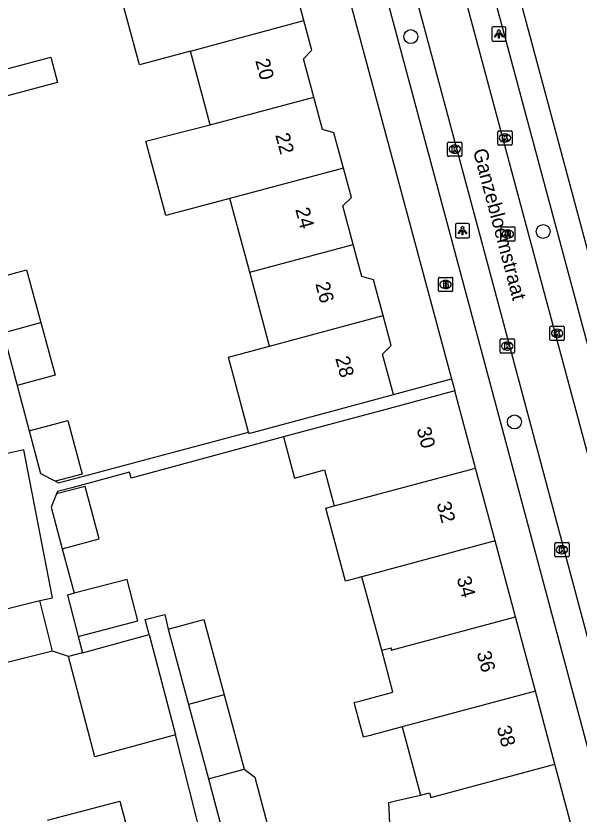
# Model space of a CAD drawing. Extents: x 162542 to 163144, y 380786 to 381511.
# Drawn here: x 162664.6 to 162704.1, y 380901.8 to 380957.7 of the extents above; entities that cross this region are included whole.
import ezdxf

# ---------------------------------------------------------------- set-up
doc = ezdxf.new("R2010")
doc.units = 0
for name, color, linetype in [('IMGEO_Boom', 7, 'Continuous'), ('IMGEO_Brandkraan', 7, 'Continuous'), ('IMGEO_Kolk', 7, 'Continuous'), ('IMGEO_Lichtpunt', 7, 'Continuous'), ('IMGEO_Openbare_ruimte_label', 7, 'Continuous'), ('IMGEO_Pand', 7, 'Continuous'), ('IMGEO_Pand_nummerreeks', 7, 'Continuous'), ('IMGEO_Rijbaan_lokaal_open', 7, 'Continuous'), ('IMGEO_Rioolput', 7, 'Continuous'), ('IMGEO_Voetpad_open', 7, 'Continuous')]:
    doc.layers.add(name, color=color, linetype=linetype)

msp = doc.modelspace()

# ---------------------------------------------------------------- linework, layer by layer
at = {"layer": 'IMGEO_Boom'}
for centre in [(162692.293, 380956.288), (162701.559, 380942.641), (162699.544, 380929.297)]:
    msp.add_circle(centre, 0.489, dxfattribs=at)
at = {"layer": 'IMGEO_Brandkraan'}
for p, q in [((162694.219, 380938.5), (162694.219, 380939.352)), ((162694.294, 380939.426), (162695.146, 380939.426)), ((162694.707, 380939.206), (162694.732, 380939.206)), ((162695.22, 380939.352), (162695.22, 380938.5)), ((162695.146, 380938.426), (162694.294, 380938.426)), ((162694.73, 380938.646), (162694.705, 380938.646))]:
    msp.add_line(p, q, dxfattribs=at)
for points in [[(162694.219, 380938.5), (162694.219, 380939.352)], [(162694.294, 380939.426), (162695.146, 380939.426)], [(162694.567, 380939.126), (162694.567, 380938.726), (162694.78, 380938.726)], [(162694.798, 380939.126), (162694.567, 380939.126)], [(162694.746, 380939.045), (162694.692, 380939.045), (162694.692, 380938.969)], [(162694.692, 380938.969), (162694.745, 380938.969)], [(162694.754, 380938.893), (162694.692, 380938.893), (162694.692, 380938.812)], [(162695.22, 380939.352), (162695.22, 380938.5)], [(162695.146, 380938.426), (162694.294, 380938.426)], [(162694.692, 380938.812), (162694.754, 380938.812)]]:
    msp.add_lwpolyline(points, dxfattribs=at)
for centre, radius, start, end in [((162694.296, 380939.35), 0.0765, 91.552, 178.448), ((162694.296, 380939.35), 0.0765, 91.552, 178.448), ((162694.747, 380939.007), 0.0379, 267.8285, 90.9355), ((162694.755, 380938.852), 0.0404, 269.8759, 90.5077), ((162694.802, 380938.981), 0.145, 59.4692, 91.5367), ((162694.827, 380939.028), 0.0922, 285.5137, 58.1501), ((162694.832, 380938.836), 0.105, 301.3115, 78.989), ((162695.144, 380939.35), 0.0765, 1.552, 88.448), ((162695.144, 380939.35), 0.0765, 1.552, 88.448), ((162694.296, 380938.502), 0.0765, 181.552, 268.448), ((162694.296, 380938.502), 0.0765, 181.552, 268.448), ((162694.786, 380938.977), 0.251, 268.6676, 293.5347), ((162695.144, 380938.502), 0.0765, 271.552, 358.448), ((162695.144, 380938.502), 0.0765, 271.552, 358.448)]:
    msp.add_arc(centre, radius, start, end, dxfattribs=at)
for centre, major_axis, ratio, start_param, end_param in [((162694.706, 380938.926), (-0.387, 0.002), 0.722429, 4.712389, 7.853982), ((162694.731, 380938.926), (-0.39, 0.002), 0.717154, 1.570796, 4.712389)]:
    msp.add_ellipse(centre, major_axis=major_axis, ratio=ratio, start_param=start_param, end_param=end_param, dxfattribs=at)
at = {"layer": 'IMGEO_Kolk'}
for p, q in [((162698.379, 380948.763), (162698.379, 380949.615)), ((162698.454, 380949.689), (162699.306, 380949.689)), ((162699.38, 380949.615), (162699.38, 380948.763)), ((162698.867, 380949.469), (162698.892, 380949.469)), ((162694.868, 380947.977), (162694.868, 380948.829)), ((162694.943, 380948.903), (162695.795, 380948.903)), ((162695.356, 380948.683), (162695.381, 380948.683)), ((162695.869, 380948.829), (162695.869, 380947.977)), ((162699.306, 380948.689), (162698.454, 380948.689)), ((162698.89, 380948.909), (162698.865, 380948.909)), ((162695.795, 380947.903), (162694.943, 380947.903)), ((162695.379, 380948.123), (162695.354, 380948.123)), ((162702.03, 380935.079), (162702.03, 380935.931)), ((162702.105, 380936.005), (162702.957, 380936.005)), ((162702.518, 380935.785), (162702.543, 380935.785)), ((162703.031, 380935.931), (162703.031, 380935.079)), ((162698.544, 380934.189), (162698.544, 380935.041)), ((162698.619, 380935.115), (162699.471, 380935.115)), ((162699.545, 380935.041), (162699.545, 380934.189)), ((162702.957, 380935.005), (162702.105, 380935.005)), ((162702.541, 380935.225), (162702.516, 380935.225)), ((162699.032, 380934.895), (162699.057, 380934.895)), ((162699.471, 380934.115), (162698.619, 380934.115)), ((162699.055, 380934.335), (162699.03, 380934.335)), ((162702.369, 380919.916), (162702.369, 380920.768)), ((162702.444, 380920.842), (162703.296, 380920.842)), ((162702.857, 380920.622), (162702.882, 380920.622)), ((162703.37, 380920.768), (162703.37, 380919.916)), ((162702.88, 380920.062), (162702.855, 380920.062)), ((162703.296, 380919.842), (162702.444, 380919.842))]:
    msp.add_line(p, q, dxfattribs=at)
for points in [[(162698.379, 380948.763), (162698.379, 380949.615)], [(162698.454, 380949.689), (162699.306, 380949.689)], [(162699.38, 380949.615), (162699.38, 380948.763)], [(162698.7, 380949.389), (162698.823, 380949.389), (162698.823, 380949.238), (162698.953, 380949.389), (162699.117, 380949.389), (162698.971, 380949.238), (162699.124, 380948.989), (162698.972, 380948.989), (162698.887, 380949.153), (162698.823, 380949.086), (162698.823, 380948.989), (162698.7, 380948.989), (162698.7, 380949.389)], [(162694.868, 380947.977), (162694.868, 380948.829)], [(162694.943, 380948.903), (162695.795, 380948.903)], [(162695.189, 380948.603), (162695.312, 380948.603), (162695.312, 380948.452), (162695.442, 380948.603), (162695.606, 380948.603), (162695.46, 380948.452), (162695.613, 380948.203), (162695.461, 380948.203), (162695.376, 380948.367), (162695.312, 380948.3), (162695.312, 380948.203), (162695.189, 380948.203), (162695.189, 380948.603)], [(162695.869, 380948.829), (162695.869, 380947.977)], [(162699.306, 380948.689), (162698.454, 380948.689)], [(162695.795, 380947.903), (162694.943, 380947.903)], [(162702.03, 380935.079), (162702.03, 380935.931)], [(162702.105, 380936.005), (162702.957, 380936.005)], [(162702.351, 380935.705), (162702.474, 380935.705), (162702.474, 380935.554), (162702.604, 380935.705), (162702.768, 380935.705), (162702.622, 380935.554), (162702.775, 380935.305), (162702.623, 380935.305), (162702.538, 380935.469), (162702.474, 380935.402), (162702.474, 380935.305), (162702.351, 380935.305), (162702.351, 380935.705)], [(162703.031, 380935.931), (162703.031, 380935.079)], [(162698.544, 380934.189), (162698.544, 380935.041)], [(162698.619, 380935.115), (162699.471, 380935.115)], [(162699.545, 380935.041), (162699.545, 380934.189)], [(162702.957, 380935.005), (162702.105, 380935.005)], [(162698.865, 380934.815), (162698.988, 380934.815), (162698.988, 380934.664), (162699.118, 380934.815), (162699.282, 380934.815), (162699.136, 380934.664), (162699.289, 380934.415), (162699.137, 380934.415), (162699.052, 380934.579), (162698.988, 380934.512), (162698.988, 380934.415), (162698.865, 380934.415), (162698.865, 380934.815)], [(162699.471, 380934.115), (162698.619, 380934.115)], [(162702.369, 380919.916), (162702.369, 380920.768)], [(162702.444, 380920.842), (162703.296, 380920.842)], [(162702.69, 380920.542), (162702.813, 380920.542), (162702.813, 380920.391), (162702.943, 380920.542), (162703.107, 380920.542), (162702.961, 380920.391), (162703.114, 380920.142), (162702.962, 380920.142), (162702.877, 380920.306), (162702.813, 380920.239), (162702.813, 380920.142), (162702.69, 380920.142), (162702.69, 380920.542)], [(162703.37, 380920.768), (162703.37, 380919.916)], [(162703.296, 380919.842), (162702.444, 380919.842)]]:
    msp.add_lwpolyline(points, dxfattribs=at)
for centre, start, end in [((162698.456, 380949.613), 91.552, 178.448), ((162698.456, 380949.613), 91.552, 178.448), ((162699.304, 380949.613), 1.552, 88.448), ((162699.304, 380949.613), 1.552, 88.448), ((162694.945, 380948.827), 91.552, 178.448), ((162694.945, 380948.827), 91.552, 178.448), ((162695.793, 380948.827), 1.552, 88.448), ((162695.793, 380948.827), 1.552, 88.448), ((162698.456, 380948.765), 181.552, 268.448), ((162698.456, 380948.765), 181.552, 268.448), ((162699.304, 380948.765), 271.552, 358.448), ((162699.304, 380948.765), 271.552, 358.448), ((162694.945, 380947.979), 181.552, 268.448), ((162694.945, 380947.979), 181.552, 268.448), ((162695.793, 380947.979), 271.552, 358.448), ((162695.793, 380947.979), 271.552, 358.448), ((162702.107, 380935.929), 91.552, 178.448), ((162702.107, 380935.929), 91.552, 178.448), ((162702.955, 380935.929), 1.552, 88.448), ((162702.955, 380935.929), 1.552, 88.448), ((162698.621, 380935.039), 91.552, 178.448), ((162698.621, 380935.039), 91.552, 178.448), ((162699.469, 380935.039), 1.552, 88.448), ((162699.469, 380935.039), 1.552, 88.448), ((162702.107, 380935.081), 181.552, 268.448), ((162702.107, 380935.081), 181.552, 268.448), ((162702.955, 380935.081), 271.552, 358.448), ((162702.955, 380935.081), 271.552, 358.448), ((162698.621, 380934.191), 181.552, 268.448), ((162698.621, 380934.191), 181.552, 268.448), ((162699.469, 380934.191), 271.552, 358.448), ((162699.469, 380934.191), 271.552, 358.448), ((162702.446, 380920.766), 91.552, 178.448), ((162702.446, 380920.766), 91.552, 178.448), ((162703.294, 380920.766), 1.552, 88.448), ((162703.294, 380920.766), 1.552, 88.448), ((162702.446, 380919.918), 181.552, 268.448), ((162702.446, 380919.918), 181.552, 268.448), ((162703.294, 380919.918), 271.552, 358.448), ((162703.294, 380919.918), 271.552, 358.448)]:
    msp.add_arc(centre, 0.0765, start, end, dxfattribs=at)
for centre, major_axis, ratio, start_param, end_param in [((162698.866, 380949.189), (-0.387, 0.002), 0.722429, 4.712389, 7.853982), ((162698.891, 380949.189), (-0.39, 0.002), 0.717154, 1.570796, 4.712389), ((162695.355, 380948.403), (-0.387, 0.002), 0.722429, 4.712389, 7.853982), ((162695.38, 380948.403), (-0.39, 0.002), 0.717154, 1.570796, 4.712389), ((162702.517, 380935.505), (-0.387, 0.002), 0.722429, 4.712389, 7.853982), ((162702.542, 380935.505), (-0.39, 0.002), 0.717154, 1.570796, 4.712389), ((162699.031, 380934.615), (-0.387, 0.002), 0.722429, 4.712389, 7.853982), ((162699.056, 380934.615), (-0.39, 0.002), 0.717154, 1.570796, 4.712389), ((162702.856, 380920.342), (-0.387, 0.002), 0.722429, 4.712389, 7.853982), ((162702.881, 380920.342), (-0.39, 0.002), 0.717154, 1.570796, 4.712389)]:
    msp.add_ellipse(centre, major_axis=major_axis, ratio=ratio, start_param=start_param, end_param=end_param, dxfattribs=at)
at = {"layer": 'IMGEO_Lichtpunt'}
for p, q in [((162697.957, 380956.88), (162697.957, 380956.073)), ((162697.957, 380956.88), (162697.957, 380956.073)), ((162698.859, 380956.975), (162698.051, 380956.975)), ((162698.859, 380956.975), (162698.051, 380956.975)), ((162698.953, 380956.073), (162698.953, 380956.88)), ((162698.953, 380956.073), (162698.953, 380956.88)), ((162698.051, 380955.979), (162698.859, 380955.979)), ((162698.051, 380955.979), (162698.859, 380955.979)), ((162695.412, 380943.102), (162695.412, 380942.295)), ((162695.412, 380943.102), (162695.412, 380942.295)), ((162696.314, 380943.197), (162695.506, 380943.197)), ((162696.314, 380943.197), (162695.506, 380943.197)), ((162696.408, 380942.295), (162696.408, 380943.102)), ((162696.408, 380942.295), (162696.408, 380943.102)), ((162695.506, 380942.201), (162696.314, 380942.201)), ((162695.506, 380942.201), (162696.314, 380942.201))]:
    msp.add_line(p, q, dxfattribs=at)
for points in [[(162698.331, 380956.544), (162698.37, 380956.516), (162698.182, 380956.254), (162698.144, 380956.281), (162698.331, 380956.544)], [(162698.433, 380956.496), (162698.48, 380956.496), (162698.48, 380956.174), (162698.433, 380956.174), (162698.433, 380956.496)], [(162698.543, 380956.516), (162698.581, 380956.543), (162698.768, 380956.281), (162698.729, 380956.253), (162698.543, 380956.516)], [(162695.786, 380942.766), (162695.825, 380942.738), (162695.637, 380942.476), (162695.599, 380942.503), (162695.786, 380942.766)], [(162695.888, 380942.718), (162695.935, 380942.718), (162695.935, 380942.396), (162695.888, 380942.396), (162695.888, 380942.718)], [(162695.998, 380942.738), (162696.036, 380942.765), (162696.223, 380942.503), (162696.184, 380942.475), (162695.998, 380942.738)]]:
    msp.add_lwpolyline(points, dxfattribs=at)
for centre in [(162698.456, 380956.678), (162695.911, 380942.9)]:
    msp.add_circle(centre, 0.0994, dxfattribs=at)
for centre, start, end in [((162698.051, 380956.88), 90, 180), ((162698.051, 380956.88), 90, 180), ((162698.859, 380956.88), 0, 90), ((162698.859, 380956.88), 0, 90), ((162698.051, 380956.073), 180, 270), ((162698.051, 380956.073), 180, 270), ((162698.859, 380956.073), 270, 0), ((162698.859, 380956.073), 270, 360), ((162695.506, 380943.102), 90, 180), ((162695.506, 380943.102), 90, 180), ((162696.314, 380943.102), 0, 90), ((162696.314, 380943.102), 0, 90), ((162695.506, 380942.295), 180, 270), ((162695.506, 380942.295), 180, 270), ((162696.314, 380942.295), 270, 0), ((162696.314, 380942.295), 270, 360)]:
    msp.add_arc(centre, 0.0946, start, end, dxfattribs=at)
at = {"layer": 'IMGEO_Pand'}
for points in [[(162684.81, 380957.417), (162684.141, 380959.91), (162683.366, 380960.117), (162682.753, 380962.404)], [(162676.855, 380955.28), (162673.288, 380954.323), (162671.902, 380959.49), (162675.469, 380960.447)], [(162676.855, 380955.28), (162684.81, 380957.417)], [(162685.495, 380952.059), (162684.775, 380954.743), (162685.368, 380955.336), (162684.81, 380957.417)], [(162660.809, 380956.893), (162661.73, 380953.42), (162667.095, 380954.843), (162667.562, 380953.083), (162662.197, 380951.657), (162659.595, 380950.967)], [(162678.24, 380950.118), (162676.855, 380955.28)], [(162678.24, 380950.118), (162685.495, 380952.059)], [(162687.576, 380947.078), (162686.911, 380949.56), (162686.107, 380949.776), (162685.495, 380952.059)], [(162679.626, 380944.95), (162675.143, 380943.751), (162673.75, 380948.959), (162678.24, 380950.118)], [(162687.576, 380947.078), (162679.626, 380944.95)], [(162688.262, 380941.725), (162687.538, 380944.425), (162688.129, 380945.017), (162687.576, 380947.078)], [(162681.013, 380939.777), (162679.626, 380944.95)], [(162681.013, 380939.777), (162688.262, 380941.725)], [(162690.346, 380936.745), (162689.671, 380939.262), (162688.864, 380939.478), (162688.262, 380941.725)], [(162662.748, 380939.237), (162665.392, 380939.949), (162666.387, 380936.256)], [(162682.399, 380934.609), (162681.013, 380939.777)], [(162682.399, 380934.609), (162690.346, 380936.745)], [(162691.078, 380931.212), (162690.318, 380934.049), (162690.91, 380934.641), (162690.346, 380936.745)], [(162663.743, 380935.544), (162666.387, 380936.256)], [(162666.387, 380936.256), (162667.381, 380932.564), (162664.738, 380931.852)], [(162663.743, 380935.544), (162664.738, 380931.852)], [(162680.922, 380928.584), (162679.515, 380933.834), (162682.399, 380934.609)], [(162680.922, 380928.584), (162680.946, 380928.495), (162686.249, 380929.917), (162691.078, 380931.212)], [(162695.37, 380931.467), (162690.541, 380930.172), (162683.374, 380928.25)], [(162696.819, 380926.065), (162695.37, 380931.467)], [(162665.566, 380928.676), (162668.274, 380929.406), (162669.287, 380925.643), (162667.408, 380925.137)], [(162665.566, 380928.676), (162666.374, 380925.677), (162667.408, 380925.137)], [(162683.374, 380928.25), (162684.146, 380925.37), (162686.243, 380925.932), (162686.92, 380923.411)], [(162686.92, 380923.411), (162696.819, 380926.065)], [(162698.189, 380920.957), (162696.819, 380926.065)], [(162667.893, 380920.401), (162670.475, 380921.097), (162669.481, 380924.786), (162667.49, 380924.25)], [(162667.49, 380924.25), (162667.106, 380923.32), (162667.893, 380920.401)], [(162688.872, 380918.458), (162687.711, 380918.147), (162686.341, 380923.255), (162686.92, 380923.411)], [(162698.189, 380920.957), (162688.872, 380918.458)], [(162699.613, 380915.645), (162698.189, 380920.957)], [(162669.002, 380914.277), (162673.183, 380915.357), (162672.435, 380918.25), (162668.731, 380917.293)], [(162690.251, 380913.319), (162688.872, 380918.458)], [(162668.731, 380917.293), (162668.255, 380917.17), (162669.002, 380914.277)], [(162667.21, 380913.25), (162660.657, 380911.612), (162659.77, 380915.159), (162666.323, 380916.798)], [(162667.21, 380913.25), (162666.323, 380916.798)], [(162675.306, 380914.784), (162677.808, 380915.454), (162679.222, 380910.178)], [(162690.251, 380913.319), (162690.91, 380913.476), (162690.918, 380913.314), (162699.613, 380915.645)], [(162701.009, 380910.442), (162699.613, 380915.645)], [(162669.298, 380913.13), (162673.98, 380914.406)], [(162673.98, 380914.406), (162675.825, 380907.372)], [(162675.306, 380914.784), (162676.72, 380909.508)], [(162691.692, 380907.944), (162689.447, 380907.341), (162688.983, 380907.216), (162688.333, 380909.636), (162688.797, 380909.761), (162691.043, 380910.364), (162690.251, 380913.319)], [(162669.298, 380913.13), (162668.333, 380912.867)], [(162675.825, 380907.372), (162670.166, 380905.831), (162668.333, 380912.867)], [(162701.009, 380910.442), (162691.692, 380907.944)], [(162702.381, 380905.324), (162701.009, 380910.442)], [(162679.222, 380910.178), (162676.72, 380909.508)], [(162679.222, 380910.178), (162680.618, 380904.97)], [(162676.72, 380909.508), (162678.116, 380904.298)], [(162691.692, 380907.944), (162692.974, 380903.163)], [(162678.116, 380904.298), (162680.618, 380904.97)], [(162680.618, 380904.97), (162681.363, 380904.413), (162682.545, 380900.004)], [(162692.974, 380903.163), (162693.597, 380903.312), (162693.683, 380902.991), (162702.381, 380905.324)], [(162701.953, 380896.238), (162703.596, 380900.795), (162702.381, 380905.324)], [(162678.116, 380904.298), (162679.487, 380899.184)], [(162691.381, 380899.298), (162690.914, 380899.31), (162690.755, 380902.634), (162691.216, 380902.744), (162692.974, 380903.163)], [(162666.863, 380901.41), (162671.916, 380902.74), (162672.357, 380901.063), (162667.295, 380899.73)]]:
    msp.add_lwpolyline(points, dxfattribs=at)
at = {"layer": 'IMGEO_Rijbaan_lokaal_open'}
for points in [[(162695.575, 380960.905), (162701.136, 380940.155), (162709.913, 380907.542)], [(162692.381, 380960.061), (162698.683, 380936.532), (162706.644, 380906.737)]]:
    msp.add_lwpolyline(points, dxfattribs=at)
at = {"layer": 'IMGEO_Rioolput'}
for p, q in [((162698.583, 380942.027), (162698.583, 380942.879)), ((162698.658, 380942.953), (162699.51, 380942.953)), ((162699.584, 380942.879), (162699.584, 380942.027)), ((162699.071, 380942.733), (162699.096, 380942.733)), ((162699.51, 380941.953), (162698.658, 380941.953)), ((162699.094, 380942.173), (162699.069, 380942.173))]:
    msp.add_line(p, q, dxfattribs=at)
for points in [[(162698.583, 380942.027), (162698.583, 380942.879)], [(162698.658, 380942.953), (162699.51, 380942.953)], [(162699.584, 380942.879), (162699.584, 380942.027)], [(162699.172, 380942.651), (162698.92, 380942.653), (162698.92, 380942.253)], [(162698.92, 380942.253), (162699.044, 380942.253), (162699.044, 380942.415), (162699.055, 380942.415)], [(162699.098, 380942.572), (162699.044, 380942.572), (162699.044, 380942.491)], [(162699.044, 380942.491), (162699.096, 380942.491)], [(162699.102, 380942.386), (162699.173, 380942.253), (162699.313, 380942.253), (162699.248, 380942.379)], [(162699.51, 380941.953), (162698.658, 380941.953)]]:
    msp.add_lwpolyline(points, dxfattribs=at)
for centre, radius, start, end in [((162698.66, 380942.877), 0.0765, 91.552, 178.448), ((162698.66, 380942.877), 0.0765, 91.552, 178.448), ((162699.508, 380942.877), 0.0765, 1.552, 88.448), ((162699.508, 380942.877), 0.0765, 1.552, 88.448), ((162699.054, 380942.362), 0.0533, 26.0293, 88.6989), ((162699.08, 380942.68), 0.19, 274.7715, 282.9687), ((162699.104, 380942.476), 0.0964, 77.0061, 93.1865), ((162699.118, 380942.533), 0.0378, 276.6634, 79.6772), ((162699.171, 380942.541), 0.109, 350.3612, 89.416), ((162699.169, 380942.541), 0.112, 277.5842, 350.9817), ((162699.153, 380942.326), 0.108, 29.5134, 73.7905), ((162698.66, 380942.029), 0.0765, 181.552, 268.448), ((162698.66, 380942.029), 0.0765, 181.552, 268.448), ((162699.508, 380942.029), 0.0765, 271.552, 358.448), ((162699.508, 380942.029), 0.0765, 271.552, 358.448)]:
    msp.add_arc(centre, radius, start, end, dxfattribs=at)
for centre, major_axis, ratio, start_param, end_param in [((162699.07, 380942.453), (-0.387, 0.002), 0.722429, 4.712389, 7.853982), ((162699.095, 380942.453), (-0.39, 0.002), 0.717154, 1.570796, 4.712389)]:
    msp.add_ellipse(centre, major_axis=major_axis, ratio=ratio, start_param=start_param, end_param=end_param, dxfattribs=at)
at = {"layer": 'IMGEO_Voetpad_open'}
for points in [[(162710.745, 380904.452), (162712.676, 380904.954), (162703.077, 380940.669), (162692.302, 380980.894), (162682.481, 381017.441)], [(162675.433, 381015.533), (162689.141, 380964.447), (162696.752, 380936.051), (162705.116, 380904.731), (162707.037, 380905.267)], [(162706.249, 380935.475), (162689.525, 380997.741)], [(162678.39, 380994.661), (162695.145, 380932.305)], [(162691.078, 380931.212), (162695.145, 380932.305)], [(162695.145, 380932.305), (162695.37, 380931.467)], [(162664.738, 380931.852), (162665.566, 380928.676)], [(162667.408, 380925.137), (162667.629, 380925.021), (162680.922, 380928.584)], [(162683.374, 380928.25), (162672.718, 380925.347), (162672.602, 380925.772), (162668.557, 380924.685), (162667.559, 380924.416), (162667.49, 380924.25)], [(162666.323, 380916.798), (162667.198, 380916.966), (162665.202, 380927.334), (162663.944, 380927.073), (162663.332, 380926.946)], [(162667.893, 380920.401), (162668.731, 380917.293)], [(162673.98, 380914.406), (162673.704, 380915.457), (162675.062, 380915.799), (162675.306, 380914.784)], [(162669.002, 380914.277), (162669.298, 380913.13)], [(162668.333, 380912.867), (162667.21, 380913.25)], [(162679.227, 380895.564), (162678.782, 380895.654), (162675.825, 380907.372)]]:
    msp.add_lwpolyline(points, dxfattribs=at)

# ---------------------------------------------------------------- texts
at = {"layer": 'IMGEO_Openbare_ruimte_label'}
msp.add_text('Ganzebloemstraat', height=1, rotation=284.8982, dxfattribs=at).set_placement((162696.631, 380948.305))
at = {"layer": 'IMGEO_Pand_nummerreeks'}
for s, rotation, p in [('20', 285.0424, (162681.394, 380954.606)), ('22', 285.0424, (162682.794, 380949.401)), ('24', 285.0424, (162684.195, 380944.187)), ('26', 285.0424, (162685.596, 380938.976)), ('28', 285.0399, (162686.996, 380933.762)), ('30', 285.013, (162692.69, 380928.799)), ('32', 285.0113, (162694.09, 380923.575)), ('34', 285.0113, (162695.494, 380918.343)), ('36', 285.0113, (162696.896, 380913.115)), ('38', 285.013, (162698.299, 380907.884))]:
    msp.add_text(s, height=1, rotation=rotation, dxfattribs=at).set_placement(p)

doc.saveas('drawing.dxf')
